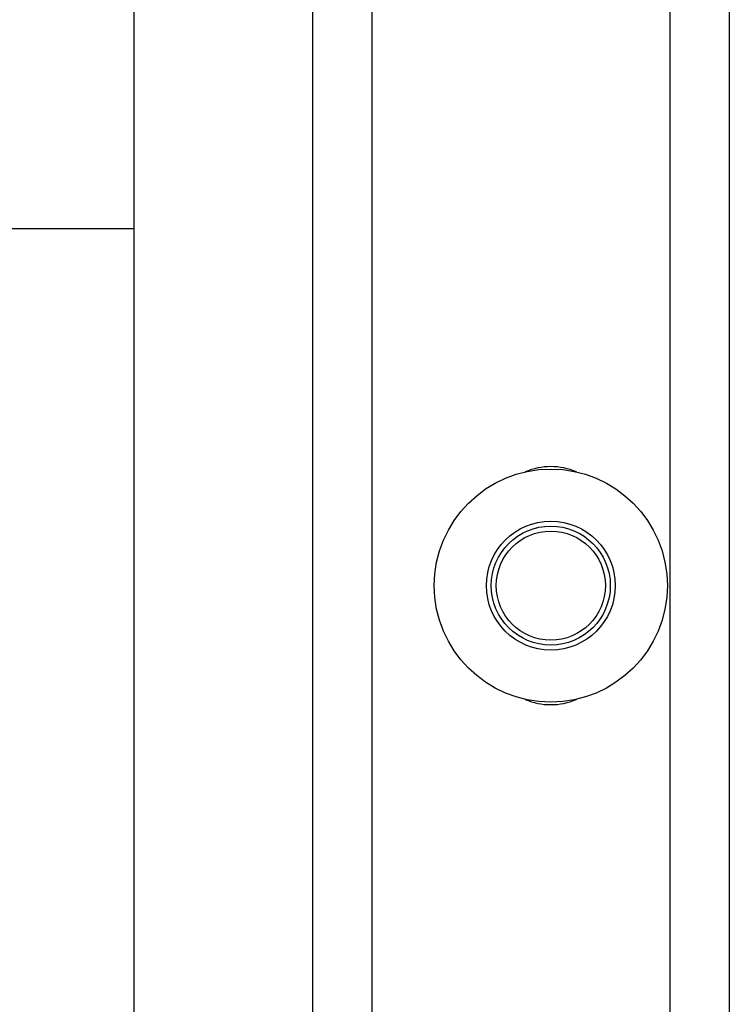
# Model space of a CAD drawing. Header units: inches. Extents: x 170 to 284, y 215 to 248.
# Tile 289 of 656: x 185.94 to 186.093, y 243.456 to 243.668. Entities that reach past the tile are written whole.
import ezdxf

# ---------------------------------------------------------------- set-up
doc = ezdxf.new("R2010")
doc.units = ezdxf.units.IN
doc.header["$LTSCALE"] = 0.25
doc.header["$MEASUREMENT"] = 0
doc.layers.add('LH BENCH MOUNT', color=7, linetype='Continuous')

msp = doc.modelspace()

# ---------------------------------------------------------------- hatches: boundary and pattern name
at = {"layer": 'LH BENCH MOUNT'}
h = msp.add_hatch(dxfattribs=at)
h.set_pattern_fill('ANSI31', color=256, style=0)
h.set_pattern_definition([(45, (-0.213862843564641, -9.58321106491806), (-0.08838834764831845, 0.08838834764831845), [])])
h.paths.add_polyline_path([(185.4488698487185, 243.6231789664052), (185.9644948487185, 243.6231789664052), (185.9644948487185, 245.0999116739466), (185.7280007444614, 245.0999116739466), (185.7280007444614, 245.1645705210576), (185.6895855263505, 245.0312116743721), (185.6895855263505, 245.0999116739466), (185.4488698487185, 245.0999116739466)])

# ---------------------------------------------------------------- linework, layer by layer
for p, q in [((185.9644897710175, 239.6015567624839), (185.9644897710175, 245.0845667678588)), ((186.0030111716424, 239.6426462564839), (186.0030111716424, 243.7671937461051)), ((186.0158516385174, 239.6426462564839), (186.0158516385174, 243.7662396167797)), ((186.0800539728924, 243.761468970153), (186.0800539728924, 239.6490664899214)), ((186.0928944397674, 243.7605148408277), (186.0928944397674, 239.6490664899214)), ((185.9644897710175, 239.6426462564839), (185.9644897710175, 243.7498835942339)), ((185.4488698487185, 243.6231789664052), (185.9644948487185, 243.6231789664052))]:
    msp.add_line(p, q, dxfattribs=at)
for radius in [0.02515019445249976, 0.01390194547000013, 0.01284046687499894, 0.01177042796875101]:
    msp.add_circle((186.0543730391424, 243.5461481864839), radius, dxfattribs=at)
for centre, radius, start, end in [((186.0543730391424, 243.5579186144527), 0.01391050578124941, 66.5799281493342, 113.4200718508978), ((186.0543730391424, 243.5343777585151), 0.0139105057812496, 246.5799281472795, 293.4200718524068)]:
    msp.add_arc(centre, radius, start, end, dxfattribs=at)

doc.saveas('drawing.dxf')
